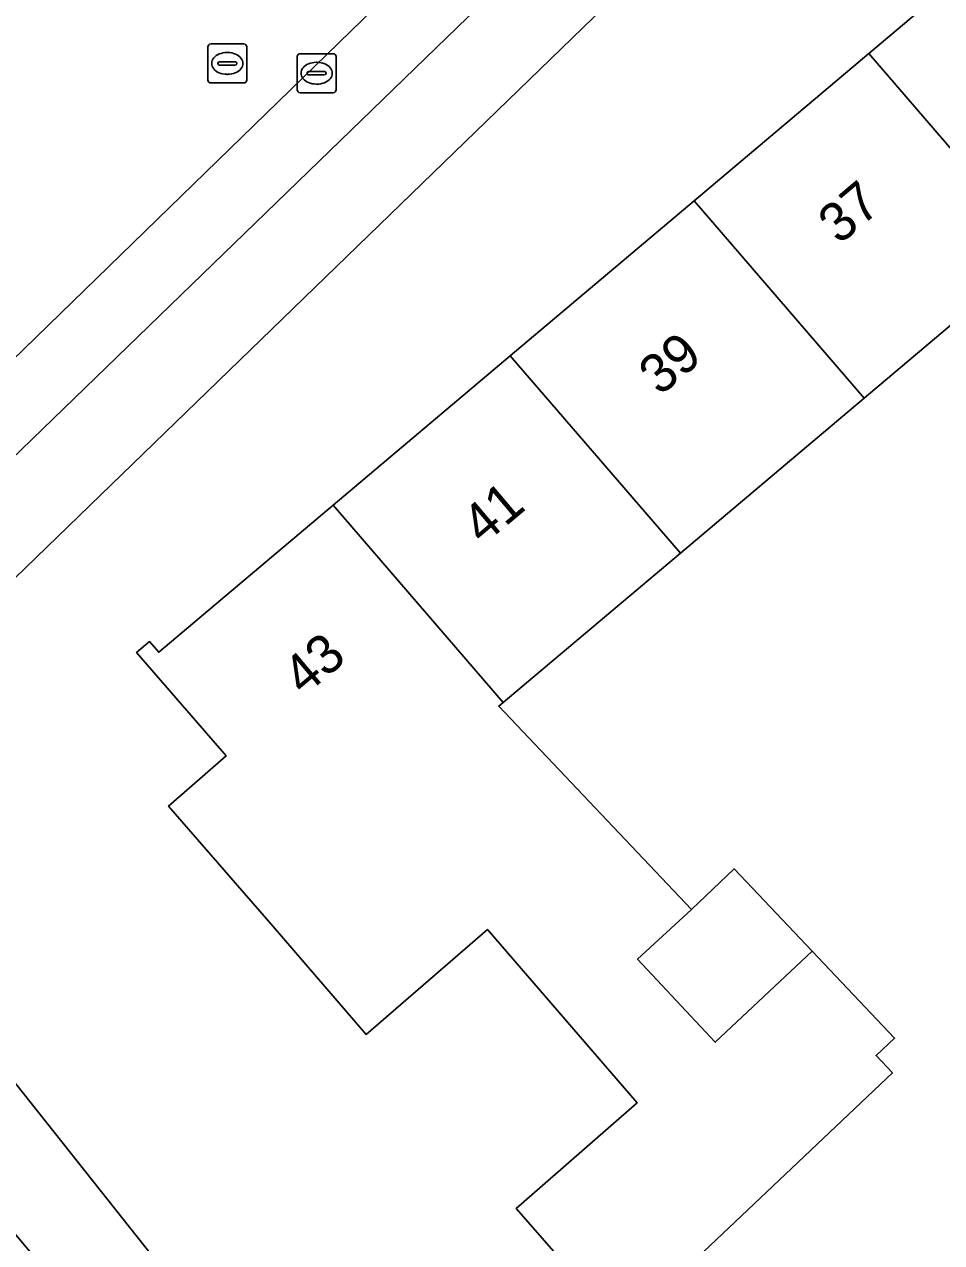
# Model space of a CAD drawing. Extents: x 157445 to 158888, y 383061 to 384688.
# Drawn here: x 157935.65 to 157959.2, y 383584.87 to 383616.15 of the extents above; entities that cross this region are included whole.
import ezdxf

# ---------------------------------------------------------------- set-up
doc = ezdxf.new("R2010")
doc.units = 0
for name, color, linetype in [('IMGEO_Erf', 7, 'Continuous'), ('IMGEO_Kolk', 7, 'Continuous'), ('IMGEO_Pand', 7, 'Continuous'), ('IMGEO_Pand_nummerreeks', 7, 'Continuous'), ('IMGEO_Parkeervlak_open', 7, 'Continuous'), ('IMGEO_Rijbaan_lokaal_open', 7, 'Continuous'), ('IMGEO_Rioolput', 7, 'Continuous'), ('IMGEO_Voetpad_open', 7, 'Continuous')]:
    doc.layers.add(name, color=color, linetype=linetype)

msp = doc.modelspace()

# ---------------------------------------------------------------- linework, layer by layer
at = {"layer": 'IMGEO_Erf'}
for points in [[(157964.293, 383629.929), (157929.336, 383596.06), (157933.255, 383591.676), (157962.879, 383554.327)], [(157961.69, 383610.333), (157957.207, 383606.551), (157952.489, 383602.572), (157947.943, 383598.738), (157947.828, 383598.641), (157952.772, 383593.419), (157953.872, 383594.461), (157955.874, 383592.347), (157957.987, 383590.115), (157957.515, 383589.668), (157957.934, 383589.225), (157950.986, 383582.646), (157948.276, 383585.743), (157951.378, 383588.457), (157947.537, 383592.907), (157944.419, 383590.211), (157942.033, 383592.982), (157939.35, 383596.077), (157940.826, 383597.364), (157938.53, 383600.019), (157938.863, 383600.3), (157939.096, 383600.024), (157943.578, 383603.805), (157948.123, 383607.638), (157952.842, 383611.618), (157957.325, 383615.4), (157961.8, 383619.174)]]:
    msp.add_lwpolyline(points, dxfattribs=at)
at = {"layer": 'IMGEO_Kolk'}
for p, q in [((157942.725, 383615.392), (157943.577, 383615.392)), ((157942.65, 383614.466), (157942.65, 383615.318)), ((157943.138, 383615.172), (157943.163, 383615.172)), ((157943.651, 383615.318), (157943.651, 383614.466)), ((157942.909, 383614.886), (157942.909, 383614.898)), ((157943.347, 383614.849), (157942.949, 383614.849)), ((157942.952, 383614.935), (157943.35, 383614.935)), ((157943.393, 383614.898), (157943.393, 383614.886)), ((157943.577, 383614.392), (157942.725, 383614.392)), ((157943.161, 383614.612), (157943.136, 383614.612))]:
    msp.add_line(p, q, dxfattribs=at)
for points in [[(157942.725, 383615.392), (157943.577, 383615.392)], [(157942.65, 383614.466), (157942.65, 383615.318)], [(157943.651, 383615.318), (157943.651, 383614.466)], [(157943.577, 383614.392), (157942.725, 383614.392)]]:
    msp.add_lwpolyline(points, dxfattribs=at)
for centre, radius, start, end in [((157942.727, 383615.316), 0.0765, 91.552, 178.448), ((157942.727, 383615.316), 0.0765, 91.552, 178.448), ((157943.575, 383615.316), 0.0765, 1.552, 88.448), ((157943.575, 383615.316), 0.0765, 1.552, 88.448), ((157942.949, 383614.895), 0.0403, 85.8775, 175.7526), ((157942.946, 383614.885), 0.0366, 178.938, 274.7102), ((157943.35, 383614.892), 0.043, 264.8664, 352.4533), ((157943.354, 383614.897), 0.0386, 1.7309, 96.639), ((157942.727, 383614.468), 0.0765, 181.552, 268.448), ((157942.727, 383614.468), 0.0765, 181.552, 268.448), ((157943.575, 383614.468), 0.0765, 271.552, 358.448), ((157943.575, 383614.468), 0.0765, 271.552, 358.448)]:
    msp.add_arc(centre, radius, start, end, dxfattribs=at)
for centre, major_axis, ratio, start_param, end_param in [((157943.137, 383614.892), (-0.387, 0.002), 0.722429, 4.712389, 7.853982), ((157943.162, 383614.892), (-0.39, 0.002), 0.717154, 1.570796, 4.712389)]:
    msp.add_ellipse(centre, major_axis=major_axis, ratio=ratio, start_param=start_param, end_param=end_param, dxfattribs=at)
at = {"layer": 'IMGEO_Pand'}
for points in [[(157961.69, 383610.333), (157964.026, 383607.621), (157968.5, 383611.394), (157966.164, 383614.107), (157961.8, 383619.174), (157957.325, 383615.4)], [(157961.69, 383610.333), (157957.325, 383615.4), (157952.842, 383611.618), (157957.207, 383606.551)], [(157952.842, 383611.618), (157948.123, 383607.638), (157952.489, 383602.572), (157957.207, 383606.551)], [(157947.943, 383598.738), (157952.489, 383602.572), (157948.123, 383607.638), (157943.578, 383603.805)], [(157947.828, 383598.641), (157947.943, 383598.738), (157943.578, 383603.805), (157939.096, 383600.024), (157938.863, 383600.3), (157938.53, 383600.019), (157940.826, 383597.364), (157939.35, 383596.077), (157942.033, 383592.982), (157944.419, 383590.211), (157947.537, 383592.907), (157951.378, 383588.457), (157948.276, 383585.743), (157950.986, 383582.646), (157957.934, 383589.225), (157957.515, 383589.668), (157957.987, 383590.115), (157955.874, 383592.347), (157953.383, 383590.011), (157951.391, 383592.149), (157952.772, 383593.419)], [(157955.874, 383592.347), (157953.872, 383594.461), (157952.772, 383593.419), (157951.391, 383592.149), (157953.383, 383590.011)]]:
    msp.add_lwpolyline(points, close=True, dxfattribs=at)
at = {"layer": 'IMGEO_Parkeervlak_open'}
for points in [[(157957.41, 383628.994), (157952.113, 383623.845), (157914.177, 383586.941)], [(157917.545, 383587.775), (157956.314, 383625.331)]]:
    msp.add_lwpolyline(points, dxfattribs=at)
at = {"layer": 'IMGEO_Rijbaan_lokaal_open'}
msp.add_lwpolyline([(157933.473, 383611.606), (157932.546, 383610.808), (157912.708, 383591.468), (157911.243, 383590.043), (157914.177, 383586.941), (157952.113, 383623.845), (157949.162, 383626.869), (157944.121, 383621.93)], dxfattribs=at)
at = {"layer": 'IMGEO_Rioolput'}
for p, q in [((157940.432, 383615.643), (157941.284, 383615.643)), ((157940.357, 383614.717), (157940.357, 383615.569)), ((157940.845, 383615.423), (157940.87, 383615.423)), ((157941.358, 383615.569), (157941.358, 383614.717)), ((157940.616, 383615.137), (157940.616, 383615.149)), ((157941.054, 383615.1), (157940.656, 383615.1)), ((157940.659, 383615.186), (157941.057, 383615.186)), ((157941.1, 383615.149), (157941.1, 383615.137)), ((157940.868, 383614.863), (157940.843, 383614.863)), ((157941.284, 383614.643), (157940.432, 383614.643))]:
    msp.add_line(p, q, dxfattribs=at)
for points in [[(157940.432, 383615.643), (157941.284, 383615.643)], [(157940.357, 383614.717), (157940.357, 383615.569)], [(157941.358, 383615.569), (157941.358, 383614.717)], [(157941.284, 383614.643), (157940.432, 383614.643)]]:
    msp.add_lwpolyline(points, dxfattribs=at)
for centre, radius, start, end in [((157940.434, 383615.567), 0.0765, 91.552, 178.448), ((157940.434, 383615.567), 0.0765, 91.552, 178.448), ((157941.282, 383615.567), 0.0765, 1.552, 88.448), ((157941.282, 383615.567), 0.0765, 1.552, 88.448), ((157940.656, 383615.146), 0.0403, 85.8775, 175.7526), ((157940.653, 383615.136), 0.0366, 178.938, 274.7102), ((157941.057, 383615.143), 0.043, 264.8664, 352.4533), ((157941.061, 383615.148), 0.0386, 1.7309, 96.639), ((157940.434, 383614.719), 0.0765, 181.552, 268.448), ((157940.434, 383614.719), 0.0765, 181.552, 268.448), ((157941.282, 383614.719), 0.0765, 271.552, 358.448), ((157941.282, 383614.719), 0.0765, 271.552, 358.448)]:
    msp.add_arc(centre, radius, start, end, dxfattribs=at)
for centre, major_axis, ratio, start_param, end_param in [((157940.844, 383615.143), (-0.387, 0.002), 0.722429, 4.712389, 7.853982), ((157940.869, 383615.143), (-0.39, 0.002), 0.717154, 1.570796, 4.712389)]:
    msp.add_ellipse(centre, major_axis=major_axis, ratio=ratio, start_param=start_param, end_param=end_param, dxfattribs=at)
at = {"layer": 'IMGEO_Voetpad_open'}
for points in [[(157911.326, 383582.396), (157914.938, 383585.818), (157917.448, 383586.608), (157926.692, 383595.556), (157927.517, 383594.557), (157929.336, 383596.06), (157964.293, 383629.929)], [(157956.314, 383625.331), (157917.545, 383587.775)], [(157962.879, 383554.327), (157933.255, 383591.676), (157929.336, 383596.06), (157927.517, 383594.557), (157930.226, 383591.278), (157931.114, 383590.203), (157942.172, 383577.023), (157928.475, 383571.812), (157921.236, 383569.058), (157922.608, 383567.6), (157928.628, 383569.893), (157943.293, 383575.479), (157945.586, 383572.515), (157962.014, 383551.283)]]:
    msp.add_lwpolyline(points, dxfattribs=at)

# ---------------------------------------------------------------- texts
at = {"layer": 'IMGEO_Pand_nummerreeks'}
for s, rotation, p in [('37', 40.152, (157956.569, 383610.471)), ('39', 40.1443, (157951.965, 383606.588)), ('41', 40.1424, (157947.42, 383602.754)), ('43', 40.1529, (157942.822, 383598.876))]:
    msp.add_text(s, height=1, rotation=rotation, dxfattribs=at).set_placement(p)

doc.saveas('drawing.dxf')
